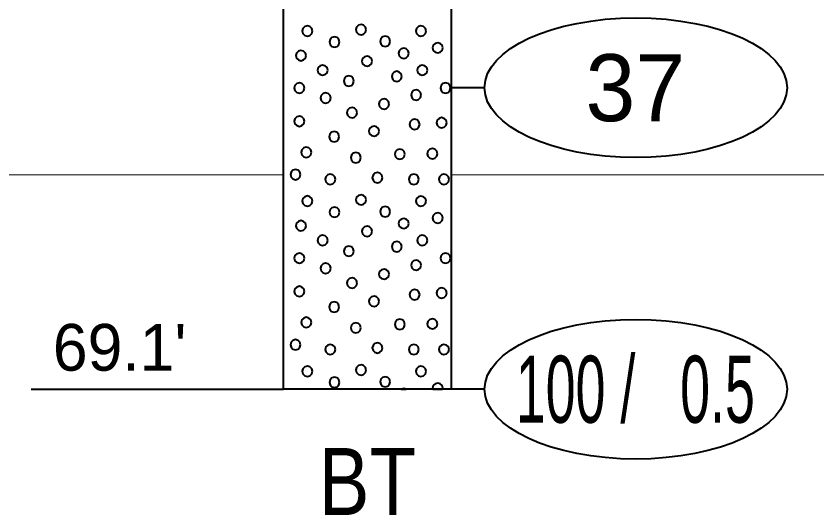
# Model space of a CAD drawing. Extents: x -582 to 653, y -817 to -3.
# Drawn here: x 580.68 to 592.64, y -260.55 to -253.1 of the extents above; entities that cross this region are included whole.
import ezdxf
from ezdxf.enums import TextEntityAlignment as Align

# ---------------------------------------------------------------- set-up
doc = ezdxf.new("R2010")
doc.units = 0
doc.header["$LTSCALE"] = 0.4
doc.layers.add('27', color=7, linetype='Continuous', lineweight=40)
doc.layers.add('7', color=7, linetype='Continuous', lineweight=13)

msp = doc.modelspace()

# ---------------------------------------------------------------- linework, layer by layer
at = {"layer": '27'}
for p, q in [((587.6737, -254.1729), (587.1737, -254.1729)), ((580.9063, -258.6729), (584.6737, -258.6729)), ((587.6737, -258.6729), (587.1737, -258.6729))]:
    msp.add_line(p, q, dxfattribs=at)
for points in [[(584.6737, -250.5729), (587.1737, -250.5729), (587.1737, -258.6729), (584.6737, -258.6729)], [(585.1056, -253.3255), (585.0954, -253.2874), (585.0675, -253.2596), (585.0294, -253.2493), (584.9913, -253.2596), (584.9634, -253.2874), (584.9532, -253.3255), (584.9634, -253.3636), (584.9913, -253.3915), (585.0294, -253.4017), (585.0675, -253.3915), (585.0954, -253.3636)], [(585.9066, -253.306), (585.8964, -253.2679), (585.8685, -253.24), (585.8304, -253.2298), (585.7923, -253.24), (585.7644, -253.2679), (585.7542, -253.306), (585.7644, -253.3441), (585.7923, -253.3719), (585.8304, -253.3822), (585.8685, -253.3719), (585.8964, -253.3441)], [(586.8002, -253.3256), (586.79, -253.2875), (586.7621, -253.2596), (586.724, -253.2494), (586.6859, -253.2596), (586.658, -253.2875), (586.6478, -253.3256), (586.658, -253.3637), (586.6859, -253.3916), (586.724, -253.4018), (586.7621, -253.3916), (586.79, -253.3637)], [(585.5105, -253.4908), (585.5003, -253.4527), (585.4724, -253.4248), (585.4343, -253.4146), (585.3962, -253.4248), (585.3683, -253.4527), (585.3581, -253.4908), (585.3683, -253.5289), (585.3962, -253.5568), (585.4343, -253.567), (585.4724, -253.5568), (585.5003, -253.5289)], [(586.2656, -253.4818), (586.2554, -253.4437), (586.2275, -253.4158), (586.1894, -253.4056), (586.1513, -253.4158), (586.1234, -253.4437), (586.1132, -253.4818), (586.1234, -253.5199), (586.1513, -253.5478), (586.1894, -253.558), (586.2275, -253.5478), (586.2554, -253.5199)], [(587.0511, -253.5777), (587.0409, -253.5396), (587.013, -253.5117), (586.9749, -253.5015), (586.9368, -253.5117), (586.9089, -253.5396), (586.8987, -253.5777), (586.9089, -253.6158), (586.9368, -253.6437), (586.9749, -253.6539), (587.013, -253.6437), (587.0409, -253.6158)], [(585.0094, -253.6934), (584.9992, -253.6553), (584.9713, -253.6274), (584.9332, -253.6172), (584.8951, -253.6274), (584.8672, -253.6553), (584.857, -253.6934), (584.8672, -253.7315), (584.8951, -253.7594), (584.9332, -253.7696), (584.9713, -253.7594), (584.9992, -253.7315)], [(586.5438, -253.6591), (586.5336, -253.621), (586.5057, -253.5931), (586.4676, -253.5829), (586.4295, -253.5931), (586.4016, -253.621), (586.3914, -253.6591), (586.4016, -253.6972), (586.4295, -253.7251), (586.4676, -253.7353), (586.5057, -253.7251), (586.5336, -253.6972)], [(585.9955, -253.7766), (585.9853, -253.7385), (585.9574, -253.7106), (585.9193, -253.7004), (585.8812, -253.7106), (585.8533, -253.7385), (585.8431, -253.7766), (585.8533, -253.8147), (585.8812, -253.8426), (585.9193, -253.8528), (585.9574, -253.8426), (585.9853, -253.8147)], [(585.3323, -253.9121), (585.3221, -253.874), (585.2942, -253.8461), (585.2561, -253.8359), (585.218, -253.8461), (585.1901, -253.874), (585.1799, -253.9121), (585.1901, -253.9502), (585.218, -253.978), (585.2561, -253.9883), (585.2942, -253.978), (585.3221, -253.9502)], [(586.821, -253.9121), (586.8108, -253.874), (586.7829, -253.8461), (586.7448, -253.8359), (586.7067, -253.8461), (586.6788, -253.874), (586.6686, -253.9121), (586.6788, -253.9502), (586.7067, -253.978), (586.7448, -253.9883), (586.7829, -253.978), (586.8108, -253.9502)], [(585.7239, -254.0735), (585.7137, -254.0354), (585.6858, -254.0075), (585.6477, -253.9973), (585.6096, -254.0075), (585.5817, -254.0354), (585.5715, -254.0735), (585.5817, -254.1116), (585.6096, -254.1395), (585.6477, -254.1497), (585.6858, -254.1395), (585.7137, -254.1116)], [(586.4396, -254.0049), (586.4294, -253.9668), (586.4015, -253.9389), (586.3634, -253.9287), (586.3253, -253.9389), (586.2974, -253.9668), (586.2872, -254.0049), (586.2974, -254.043), (586.3253, -254.0708), (586.3634, -254.0811), (586.4015, -254.0708), (586.4294, -254.043)], [(584.9865, -254.1777), (584.9763, -254.1396), (584.9484, -254.1118), (584.9103, -254.1015), (584.8722, -254.1118), (584.8443, -254.1396), (584.8341, -254.1777), (584.8443, -254.2158), (584.8722, -254.2437), (584.9103, -254.2539), (584.9484, -254.2437), (584.9763, -254.2158)], [(587.1668, -254.1777), (587.1565, -254.1396), (587.1287, -254.1118), (587.0906, -254.1015), (587.0525, -254.1118), (587.0246, -254.1396), (587.0144, -254.1777), (587.0246, -254.2158), (587.0525, -254.2437), (587.0906, -254.2539), (587.1287, -254.2437), (587.1565, -254.2158)], [(585.3781, -254.3278), (585.3679, -254.2897), (585.34, -254.2618), (585.3019, -254.2516), (585.2638, -254.2618), (585.2359, -254.2897), (585.2257, -254.3278), (585.2359, -254.3659), (585.2638, -254.3937), (585.3019, -254.404), (585.34, -254.3937), (585.3679, -254.3659)], [(586.7282, -254.282), (586.718, -254.2439), (586.6901, -254.216), (586.652, -254.2058), (586.6139, -254.216), (586.586, -254.2439), (586.5758, -254.282), (586.586, -254.3201), (586.6139, -254.348), (586.652, -254.3582), (586.6901, -254.348), (586.718, -254.3201)], [(586.2502, -254.4155), (586.24, -254.3774), (586.2121, -254.3495), (586.174, -254.3393), (586.1359, -254.3495), (586.108, -254.3774), (586.0978, -254.4155), (586.108, -254.4536), (586.1359, -254.4815), (586.174, -254.4917), (586.2121, -254.4815), (586.24, -254.4536)], [(585.7722, -254.5464), (585.762, -254.5083), (585.7341, -254.4804), (585.696, -254.4702), (585.6579, -254.4804), (585.63, -254.5083), (585.6198, -254.5464), (585.63, -254.5845), (585.6579, -254.6124), (585.696, -254.6226), (585.7341, -254.6124), (585.762, -254.5845)], [(584.9865, -254.6735), (584.9763, -254.6354), (584.9484, -254.6076), (584.9103, -254.5973), (584.8722, -254.6076), (584.8443, -254.6354), (584.8341, -254.6735), (584.8443, -254.7116), (584.8722, -254.7395), (584.9103, -254.7497), (584.9484, -254.7395), (584.9763, -254.7116)], [(587.1095, -254.6964), (587.0993, -254.6583), (587.0714, -254.6304), (587.0333, -254.6202), (586.9952, -254.6304), (586.9674, -254.6583), (586.9571, -254.6964), (586.9674, -254.7345), (586.9952, -254.7624), (587.0333, -254.7726), (587.0714, -254.7624), (587.0993, -254.7345)], [(586.1002, -254.821), (586.09, -254.7829), (586.0621, -254.755), (586.024, -254.7448), (585.9859, -254.755), (585.958, -254.7829), (585.9478, -254.821), (585.958, -254.8591), (585.9859, -254.887), (586.024, -254.8972), (586.0621, -254.887), (586.09, -254.8591)], [(586.7053, -254.7206), (586.6951, -254.6825), (586.6672, -254.6546), (586.6291, -254.6444), (586.591, -254.6546), (586.5631, -254.6825), (586.5529, -254.7206), (586.5631, -254.7587), (586.591, -254.7866), (586.6291, -254.7968), (586.6672, -254.7866), (586.6951, -254.7587)], [(585.5052, -254.9049), (585.495, -254.8668), (585.4671, -254.8389), (585.429, -254.8287), (585.3909, -254.8389), (585.363, -254.8668), (585.3528, -254.9049), (585.363, -254.943), (585.3909, -254.9709), (585.429, -254.9811), (585.4671, -254.9709), (585.495, -254.943)], [(585.0895, -255.1363), (585.0793, -255.0982), (585.0514, -255.0703), (585.0133, -255.0601), (584.9752, -255.0703), (584.9473, -255.0982), (584.9371, -255.1363), (584.9473, -255.1744), (584.9752, -255.2023), (585.0133, -255.2125), (585.0514, -255.2023), (585.0793, -255.1744)], [(586.4854, -255.1655), (586.4751, -255.1274), (586.4473, -255.0995), (586.4092, -255.0893), (586.3711, -255.0995), (586.3432, -255.1274), (586.333, -255.1655), (586.3432, -255.2036), (586.3711, -255.2315), (586.4092, -255.2417), (586.4473, -255.2315), (586.4751, -255.2036)], [(586.971, -255.1579), (586.9608, -255.1198), (586.9329, -255.0919), (586.8948, -255.0817), (586.8567, -255.0919), (586.8288, -255.1198), (586.8186, -255.1579), (586.8288, -255.196), (586.8567, -255.2239), (586.8948, -255.2341), (586.9329, -255.2239), (586.9608, -255.196)], [(585.8281, -255.2164), (585.8179, -255.1783), (585.79, -255.1504), (585.7519, -255.1402), (585.7138, -255.1504), (585.6859, -255.1783), (585.6757, -255.2164), (585.6859, -255.2545), (585.7138, -255.2824), (585.7519, -255.2926), (585.79, -255.2824), (585.8179, -255.2545)], [(584.928, -255.4694), (584.9178, -255.4313), (584.8899, -255.4034), (584.8518, -255.3932), (584.8137, -255.4034), (584.7859, -255.4313), (584.7756, -255.4694), (584.7859, -255.5075), (584.8137, -255.5354), (584.8518, -255.5456), (584.8899, -255.5354), (584.9178, -255.5075)], [(585.4467, -255.5393), (585.4365, -255.5012), (585.4086, -255.4733), (585.3705, -255.4631), (585.3324, -255.4733), (585.3045, -255.5012), (585.2943, -255.5393), (585.3045, -255.5774), (585.3324, -255.6053), (585.3705, -255.6155), (585.4086, -255.6053), (585.4365, -255.5774)], [(586.151, -255.5164), (586.1408, -255.4783), (586.1129, -255.4504), (586.0748, -255.4402), (586.0367, -255.4504), (586.0088, -255.4783), (585.9986, -255.5164), (586.0088, -255.5545), (586.0367, -255.5824), (586.0748, -255.5926), (586.1129, -255.5824), (586.1408, -255.5545)], [(586.6938, -255.5393), (586.6836, -255.5012), (586.6557, -255.4733), (586.6176, -255.4631), (586.5795, -255.4733), (586.5517, -255.5012), (586.5414, -255.5393), (586.5517, -255.5774), (586.5795, -255.6053), (586.6176, -255.6155), (586.6557, -255.6053), (586.6836, -255.5774)], [(587.1439, -255.5393), (587.1337, -255.5012), (587.1058, -255.4733), (587.0677, -255.4631), (587.0296, -255.4733), (587.0017, -255.5012), (586.9915, -255.5393), (587.0017, -255.5774), (587.0296, -255.6053), (587.0677, -255.6155), (587.1058, -255.6053), (587.1337, -255.5774)], [(585.1056, -255.8655), (585.0954, -255.8274), (585.0675, -255.7996), (585.0294, -255.7893), (584.9913, -255.7996), (584.9634, -255.8274), (584.9532, -255.8655), (584.9634, -255.9036), (584.9913, -255.9315), (585.0294, -255.9417), (585.0675, -255.9315), (585.0954, -255.9036)], [(585.9066, -255.846), (585.8964, -255.8079), (585.8685, -255.78), (585.8304, -255.7698), (585.7923, -255.78), (585.7644, -255.8079), (585.7542, -255.846), (585.7644, -255.8841), (585.7923, -255.9119), (585.8304, -255.9222), (585.8685, -255.9119), (585.8964, -255.8841)], [(586.8002, -255.8656), (586.79, -255.8275), (586.7621, -255.7996), (586.724, -255.7894), (586.6859, -255.7996), (586.658, -255.8275), (586.6478, -255.8656), (586.658, -255.9037), (586.6859, -255.9316), (586.724, -255.9418), (586.7621, -255.9316), (586.79, -255.9037)], [(586.2656, -256.0218), (586.2554, -255.9837), (586.2275, -255.9558), (586.1894, -255.9456), (586.1513, -255.9558), (586.1234, -255.9837), (586.1132, -256.0218), (586.1234, -256.0599), (586.1513, -256.0878), (586.1894, -256.098), (586.2275, -256.0878), (586.2554, -256.0599)], [(585.5105, -256.0308), (585.5003, -255.9927), (585.4724, -255.9648), (585.4343, -255.9546), (585.3962, -255.9648), (585.3683, -255.9927), (585.3581, -256.0308), (585.3683, -256.0689), (585.3962, -256.0968), (585.4343, -256.107), (585.4724, -256.0968), (585.5003, -256.0689)], [(587.0511, -256.1177), (587.0409, -256.0796), (587.013, -256.0517), (586.9749, -256.0415), (586.9368, -256.0517), (586.9089, -256.0796), (586.8987, -256.1177), (586.9089, -256.1558), (586.9368, -256.1837), (586.9749, -256.1939), (587.013, -256.1837), (587.0409, -256.1558)], [(585.0094, -256.2334), (584.9992, -256.1953), (584.9713, -256.1674), (584.9332, -256.1572), (584.8951, -256.1674), (584.8672, -256.1953), (584.857, -256.2334), (584.8672, -256.2715), (584.8951, -256.2994), (584.9332, -256.3096), (584.9713, -256.2994), (584.9992, -256.2715)], [(586.5438, -256.1991), (586.5336, -256.161), (586.5057, -256.1331), (586.4676, -256.1229), (586.4295, -256.1331), (586.4016, -256.161), (586.3914, -256.1991), (586.4016, -256.2372), (586.4295, -256.2651), (586.4676, -256.2753), (586.5057, -256.2651), (586.5336, -256.2372)], [(585.9955, -256.3166), (585.9853, -256.2785), (585.9574, -256.2506), (585.9193, -256.2404), (585.8812, -256.2506), (585.8533, -256.2785), (585.8431, -256.3166), (585.8533, -256.3547), (585.8812, -256.3826), (585.9193, -256.3928), (585.9574, -256.3826), (585.9853, -256.3547)], [(585.3323, -256.4521), (585.3221, -256.414), (585.2942, -256.3861), (585.2561, -256.3759), (585.218, -256.3861), (585.1901, -256.414), (585.1799, -256.4521), (585.1901, -256.4902), (585.218, -256.518), (585.2561, -256.5283), (585.2942, -256.518), (585.3221, -256.4902)], [(586.821, -256.4521), (586.8108, -256.414), (586.7829, -256.3861), (586.7448, -256.3759), (586.7067, -256.3861), (586.6788, -256.414), (586.6686, -256.4521), (586.6788, -256.4902), (586.7067, -256.518), (586.7448, -256.5283), (586.7829, -256.518), (586.8108, -256.4902)], [(585.7239, -256.6135), (585.7137, -256.5754), (585.6858, -256.5475), (585.6477, -256.5373), (585.6096, -256.5475), (585.5817, -256.5754), (585.5715, -256.6135), (585.5817, -256.6516), (585.6096, -256.6795), (585.6477, -256.6897), (585.6858, -256.6795), (585.7137, -256.6516)], [(586.4396, -256.5449), (586.4294, -256.5068), (586.4015, -256.4789), (586.3634, -256.4687), (586.3253, -256.4789), (586.2974, -256.5068), (586.2872, -256.5449), (586.2974, -256.583), (586.3253, -256.6108), (586.3634, -256.6211), (586.4015, -256.6108), (586.4294, -256.583)], [(584.9865, -256.7177), (584.9763, -256.6796), (584.9484, -256.6518), (584.9103, -256.6415), (584.8722, -256.6518), (584.8443, -256.6796), (584.8341, -256.7177), (584.8443, -256.7558), (584.8722, -256.7837), (584.9103, -256.7939), (584.9484, -256.7837), (584.9763, -256.7558)], [(587.1668, -256.7177), (587.1565, -256.6796), (587.1287, -256.6518), (587.0906, -256.6415), (587.0525, -256.6518), (587.0246, -256.6796), (587.0144, -256.7177), (587.0246, -256.7558), (587.0525, -256.7837), (587.0906, -256.7939), (587.1287, -256.7837), (587.1565, -256.7558)], [(586.7282, -256.822), (586.718, -256.7839), (586.6901, -256.756), (586.652, -256.7458), (586.6139, -256.756), (586.586, -256.7839), (586.5758, -256.822), (586.586, -256.8601), (586.6139, -256.888), (586.652, -256.8982), (586.6901, -256.888), (586.718, -256.8601)], [(585.3781, -256.8678), (585.3679, -256.8297), (585.34, -256.8018), (585.3019, -256.7916), (585.2638, -256.8018), (585.2359, -256.8297), (585.2257, -256.8678), (585.2359, -256.9059), (585.2638, -256.9337), (585.3019, -256.944), (585.34, -256.9337), (585.3679, -256.9059)], [(586.2502, -256.9555), (586.24, -256.9174), (586.2121, -256.8895), (586.174, -256.8793), (586.1359, -256.8895), (586.108, -256.9174), (586.0978, -256.9555), (586.108, -256.9936), (586.1359, -257.0215), (586.174, -257.0317), (586.2121, -257.0215), (586.24, -256.9936)], [(585.7722, -257.0864), (585.762, -257.0483), (585.7341, -257.0204), (585.696, -257.0102), (585.6579, -257.0204), (585.63, -257.0483), (585.6198, -257.0864), (585.63, -257.1245), (585.6579, -257.1524), (585.696, -257.1626), (585.7341, -257.1524), (585.762, -257.1245)], [(584.9865, -257.2135), (584.9763, -257.1754), (584.9484, -257.1476), (584.9103, -257.1373), (584.8722, -257.1476), (584.8443, -257.1754), (584.8341, -257.2135), (584.8443, -257.2516), (584.8722, -257.2795), (584.9103, -257.2897), (584.9484, -257.2795), (584.9763, -257.2516)], [(586.7053, -257.2606), (586.6951, -257.2225), (586.6672, -257.1946), (586.6291, -257.1844), (586.591, -257.1946), (586.5631, -257.2225), (586.5529, -257.2606), (586.5631, -257.2987), (586.591, -257.3266), (586.6291, -257.3368), (586.6672, -257.3266), (586.6951, -257.2987)], [(587.1095, -257.2364), (587.0993, -257.1983), (587.0714, -257.1704), (587.0333, -257.1602), (586.9952, -257.1704), (586.9674, -257.1983), (586.9571, -257.2364), (586.9674, -257.2745), (586.9952, -257.3024), (587.0333, -257.3126), (587.0714, -257.3024), (587.0993, -257.2745)], [(585.5052, -257.4449), (585.495, -257.4068), (585.4671, -257.3789), (585.429, -257.3687), (585.3909, -257.3789), (585.363, -257.4068), (585.3528, -257.4449), (585.363, -257.483), (585.3909, -257.5109), (585.429, -257.5211), (585.4671, -257.5109), (585.495, -257.483)], [(586.1002, -257.361), (586.09, -257.3229), (586.0621, -257.295), (586.024, -257.2848), (585.9859, -257.295), (585.958, -257.3229), (585.9478, -257.361), (585.958, -257.3991), (585.9859, -257.427), (586.024, -257.4372), (586.0621, -257.427), (586.09, -257.3991)], [(585.0895, -257.6763), (585.0793, -257.6382), (585.0514, -257.6103), (585.0133, -257.6001), (584.9752, -257.6103), (584.9473, -257.6382), (584.9371, -257.6763), (584.9473, -257.7144), (584.9752, -257.7423), (585.0133, -257.7525), (585.0514, -257.7423), (585.0793, -257.7144)], [(585.8281, -257.7564), (585.8179, -257.7183), (585.79, -257.6904), (585.7519, -257.6802), (585.7138, -257.6904), (585.6859, -257.7183), (585.6757, -257.7564), (585.6859, -257.7945), (585.7138, -257.8224), (585.7519, -257.8326), (585.79, -257.8224), (585.8179, -257.7945)], [(586.4854, -257.7055), (586.4751, -257.6674), (586.4473, -257.6395), (586.4092, -257.6293), (586.3711, -257.6395), (586.3432, -257.6674), (586.333, -257.7055), (586.3432, -257.7436), (586.3711, -257.7715), (586.4092, -257.7817), (586.4473, -257.7715), (586.4751, -257.7436)], [(586.971, -257.6979), (586.9608, -257.6598), (586.9329, -257.6319), (586.8948, -257.6217), (586.8567, -257.6319), (586.8288, -257.6598), (586.8186, -257.6979), (586.8288, -257.736), (586.8567, -257.7639), (586.8948, -257.7741), (586.9329, -257.7639), (586.9608, -257.736)], [(584.928, -258.0094), (584.9178, -257.9713), (584.8899, -257.9434), (584.8518, -257.9332), (584.8137, -257.9434), (584.7859, -257.9713), (584.7756, -258.0094), (584.7859, -258.0475), (584.8137, -258.0754), (584.8518, -258.0856), (584.8899, -258.0754), (584.9178, -258.0475)], [(585.4467, -258.0793), (585.4365, -258.0412), (585.4086, -258.0133), (585.3705, -258.0031), (585.3324, -258.0133), (585.3045, -258.0412), (585.2943, -258.0793), (585.3045, -258.1174), (585.3324, -258.1453), (585.3705, -258.1555), (585.4086, -258.1453), (585.4365, -258.1174)], [(586.151, -258.0564), (586.1408, -258.0183), (586.1129, -257.9904), (586.0748, -257.9802), (586.0367, -257.9904), (586.0088, -258.0183), (585.9986, -258.0564), (586.0088, -258.0945), (586.0367, -258.1224), (586.0748, -258.1326), (586.1129, -258.1224), (586.1408, -258.0945)], [(586.6938, -258.0793), (586.6836, -258.0412), (586.6557, -258.0133), (586.6176, -258.0031), (586.5795, -258.0133), (586.5517, -258.0412), (586.5414, -258.0793), (586.5517, -258.1174), (586.5795, -258.1453), (586.6176, -258.1555), (586.6557, -258.1453), (586.6836, -258.1174)], [(587.1439, -258.0793), (587.1337, -258.0412), (587.1058, -258.0133), (587.0677, -258.0031), (587.0296, -258.0133), (587.0017, -258.0412), (586.9915, -258.0793), (587.0017, -258.1174), (587.0296, -258.1453), (587.0677, -258.1555), (587.1058, -258.1453), (587.1337, -258.1174)], [(585.1056, -258.4055), (585.0954, -258.3674), (585.0675, -258.3396), (585.0294, -258.3293), (584.9913, -258.3396), (584.9634, -258.3674), (584.9532, -258.4055), (584.9634, -258.4436), (584.9913, -258.4715), (585.0294, -258.4817), (585.0675, -258.4715), (585.0954, -258.4436)], [(585.9066, -258.386), (585.8964, -258.3479), (585.8685, -258.32), (585.8304, -258.3098), (585.7923, -258.32), (585.7644, -258.3479), (585.7542, -258.386), (585.7644, -258.4241), (585.7923, -258.4519), (585.8304, -258.4622), (585.8685, -258.4519), (585.8964, -258.4241)], [(586.8002, -258.4056), (586.79, -258.3675), (586.7621, -258.3396), (586.724, -258.3294), (586.6859, -258.3396), (586.658, -258.3675), (586.6478, -258.4056), (586.658, -258.4437), (586.6859, -258.4716), (586.724, -258.4818), (586.7621, -258.4716), (586.79, -258.4437)], [(585.5105, -258.5708), (585.5003, -258.5327), (585.4724, -258.5048), (585.4343, -258.4946), (585.3962, -258.5048), (585.3683, -258.5327), (585.3581, -258.5708), (585.3683, -258.6089), (585.3962, -258.6368), (585.4343, -258.647), (585.4724, -258.6368), (585.5003, -258.6089)], [(586.2656, -258.5618), (586.2554, -258.5237), (586.2275, -258.4958), (586.1894, -258.4856), (586.1513, -258.4958), (586.1234, -258.5237), (586.1132, -258.5618), (586.1234, -258.5999), (586.1513, -258.6278), (586.1894, -258.638), (586.2275, -258.6278), (586.2554, -258.5999)], [(586.4676, -258.6629), (586.4302, -258.6729), (586.5051, -258.6729)], [(587.0511, -258.6577), (587.0409, -258.6196), (587.013, -258.5917), (586.9749, -258.5815), (586.9368, -258.5917), (586.9089, -258.6196), (586.8987, -258.6577), (586.9027, -258.6729), (587.047, -258.6729)]]:
    msp.add_lwpolyline(points, close=True, dxfattribs=at)
for centre in [(589.9311, -254.1729), (589.931, -258.6729)]:
    msp.add_ellipse(centre, major_axis=(2.2574, 0), ratio=0.461538, dxfattribs=at)
at = {"layer": '7'}
for p, q in [((544.6593, -255.4729), (584.6737, -255.4729)), ((587.1737, -255.4729), (635.9531, -255.4729))]:
    msp.add_line(p, q, dxfattribs=at)

# ---------------------------------------------------------------- texts
at = {"layer": '27'}
msp.add_text('37', height=1, dxfattribs=at).set_placement((589.9236, -254.6729), align=Align.CENTER)
msp.add_text("69.1'", height=0.6976, dxfattribs=at).set_placement((581.2303, -258.3965))
for s, width, p in [('100 /   0.5', 0.6, (589.9237, -259.1729)), ('BT', 0.85, (585.9238, -260.5498))]:
    msp.add_text(s, height=1, dxfattribs=dict(at, width=width)).set_placement(p, align=Align.CENTER)

doc.saveas('drawing.dxf')
